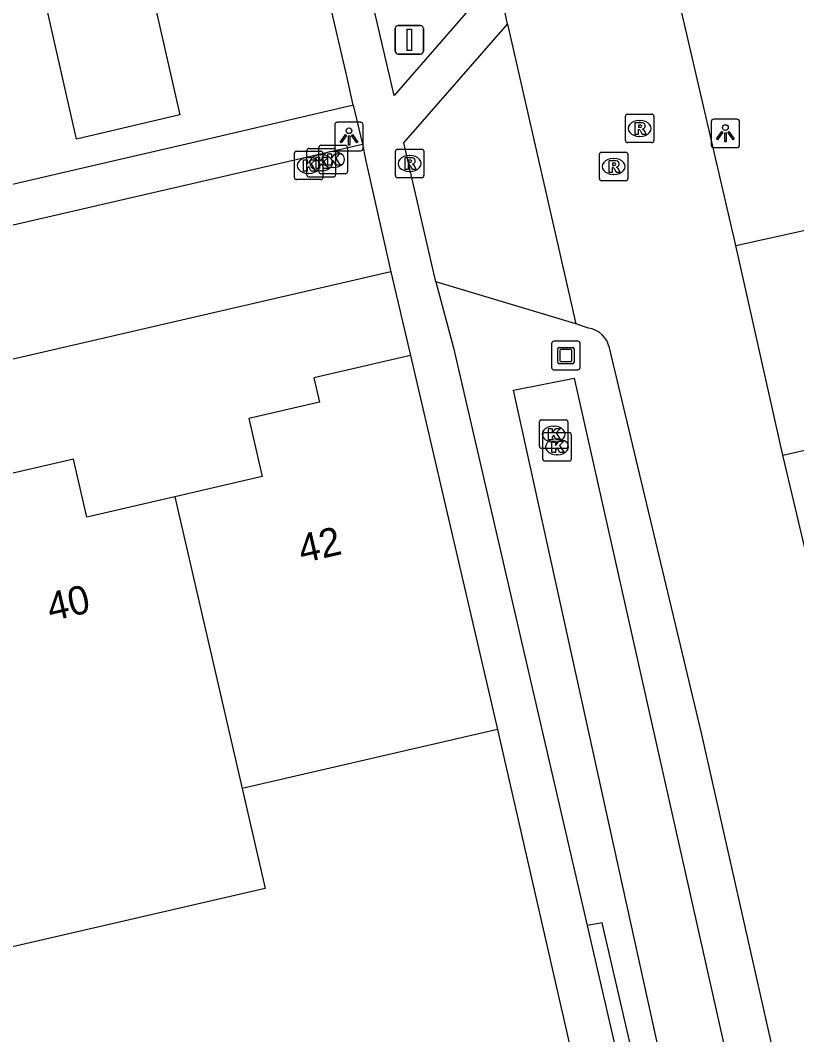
# Model space of a CAD drawing. Extents: x 156414 to 157775, y 382335 to 383765.
# Drawn here: x 156898.51 to 156925.75, y 382888.2 to 382923.76 of the extents above; entities that cross this region are included whole.
import ezdxf

# ---------------------------------------------------------------- set-up
doc = ezdxf.new("R2010")
doc.units = 0
for name, color, linetype in [('IMGEO_Greppel_droge_sloot', 7, 'Continuous'), ('IMGEO_Haag', 7, 'Continuous'), ('IMGEO_Kolk', 7, 'Continuous'), ('IMGEO_Kunstobject', 7, 'Continuous'), ('IMGEO_Lichtpunt', 7, 'Continuous'), ('IMGEO_Muur', 7, 'Continuous'), ('IMGEO_Pand', 7, 'Continuous'), ('IMGEO_Pand_nummerreeks', 7, 'Continuous'), ('IMGEO_Parkeervlak_open', 7, 'Continuous'), ('IMGEO_Rijbaan_lokaal_gesloten', 7, 'Continuous'), ('IMGEO_Rijbaan_lokaal_open', 7, 'Continuous'), ('IMGEO_Rioolput', 7, 'Continuous'), ('IMGEO_Verkeersbordpaal', 7, 'Continuous'), ('IMGEO_Voetpad_open', 7, 'Continuous')]:
    doc.layers.add(name, color=color, linetype=linetype)

msp = doc.modelspace()

# ---------------------------------------------------------------- linework, layer by layer
at = {"layer": 'IMGEO_Greppel_droge_sloot'}
msp.add_lwpolyline([(156928.493, 382863.788), (156926.278, 382863.313), (156915.815, 382910.793), (156917.946, 382911.213), (156924.219, 382883.281), (156928.493, 382863.788)], dxfattribs=at)
at = {"layer": 'IMGEO_Haag'}
msp.add_lwpolyline([(156920.762, 382881.795), (156921.287, 382881.92), (156918.921, 382892.119), (156918.396, 382892.022)], dxfattribs=at)
at = {"layer": 'IMGEO_Kolk'}
for p, q in [((156908.128, 382918.247), (156908.128, 382919.099)), ((156908.203, 382919.173), (156909.055, 382919.173)), ((156908.571, 382918.34), (156908.571, 382919.192)), ((156908.646, 382919.266), (156909.498, 382919.266)), ((156908.987, 382918.452), (156908.987, 382919.304)), ((156909.062, 382919.378), (156909.914, 382919.378)), ((156909.129, 382919.099), (156909.129, 382918.247)), ((156909.475, 382919.158), (156909.5, 382919.158)), ((156909.572, 382919.192), (156909.572, 382918.34)), ((156909.988, 382919.304), (156909.988, 382918.452)), ((156908.616, 382918.953), (156908.641, 382918.953)), ((156909.059, 382919.046), (156909.084, 382919.046)), ((156908.639, 382918.393), (156908.614, 382918.393)), ((156909.082, 382918.486), (156909.057, 382918.486)), ((156909.914, 382918.378), (156909.062, 382918.378)), ((156909.498, 382918.598), (156909.473, 382918.598)), ((156909.055, 382918.173), (156908.203, 382918.173)), ((156909.498, 382918.266), (156908.646, 382918.266)), ((156916.724, 382908.827), (156916.724, 382909.679)), ((156916.799, 382909.753), (156917.651, 382909.753)), ((156917.212, 382909.533), (156917.237, 382909.533)), ((156917.725, 382909.679), (156917.725, 382908.827)), ((156916.842, 382908.378), (156916.842, 382909.23)), ((156916.917, 382909.304), (156917.769, 382909.304)), ((156917.843, 382909.23), (156917.843, 382908.378)), ((156917.651, 382908.753), (156916.799, 382908.753)), ((156917.235, 382908.973), (156917.21, 382908.973)), ((156917.33, 382909.084), (156917.355, 382909.084)), ((156917.353, 382908.524), (156917.328, 382908.524)), ((156917.769, 382908.304), (156916.917, 382908.304))]:
    msp.add_line(p, q, dxfattribs=at)
for points in [[(156908.128, 382918.247), (156908.128, 382919.099)], [(156908.203, 382919.173), (156909.055, 382919.173)], [(156908.571, 382918.34), (156908.571, 382919.192)], [(156908.646, 382919.266), (156909.498, 382919.266)], [(156908.987, 382918.452), (156908.987, 382919.304)], [(156909.062, 382919.378), (156909.914, 382919.378)], [(156909.129, 382919.099), (156909.129, 382918.247)], [(156909.308, 382919.078), (156909.431, 382919.078), (156909.431, 382918.927), (156909.561, 382919.078), (156909.725, 382919.078), (156909.579, 382918.927), (156909.732, 382918.678), (156909.58, 382918.678), (156909.495, 382918.842), (156909.431, 382918.775), (156909.431, 382918.678), (156909.308, 382918.678), (156909.308, 382919.078)], [(156909.572, 382919.192), (156909.572, 382918.34)], [(156909.988, 382919.304), (156909.988, 382918.452)], [(156908.449, 382918.873), (156908.572, 382918.873), (156908.572, 382918.722), (156908.702, 382918.873), (156908.866, 382918.873), (156908.72, 382918.722), (156908.873, 382918.473), (156908.721, 382918.473), (156908.636, 382918.637), (156908.572, 382918.57), (156908.572, 382918.473), (156908.449, 382918.473), (156908.449, 382918.873)], [(156908.892, 382918.966), (156909.015, 382918.966), (156909.015, 382918.815), (156909.145, 382918.966), (156909.309, 382918.966), (156909.163, 382918.815), (156909.316, 382918.566), (156909.164, 382918.566), (156909.079, 382918.73), (156909.015, 382918.663), (156909.015, 382918.566), (156908.892, 382918.566), (156908.892, 382918.966)], [(156909.914, 382918.378), (156909.062, 382918.378)], [(156909.055, 382918.173), (156908.203, 382918.173)], [(156909.498, 382918.266), (156908.646, 382918.266)], [(156916.724, 382908.827), (156916.724, 382909.679)], [(156916.799, 382909.753), (156917.651, 382909.753)], [(156917.725, 382909.679), (156917.725, 382908.827)], [(156916.842, 382908.378), (156916.842, 382909.23)], [(156916.917, 382909.304), (156917.769, 382909.304)], [(156917.045, 382909.453), (156917.168, 382909.453), (156917.168, 382909.302), (156917.298, 382909.453), (156917.462, 382909.453), (156917.316, 382909.302), (156917.469, 382909.053), (156917.317, 382909.053), (156917.232, 382909.217), (156917.168, 382909.15), (156917.168, 382909.053), (156917.045, 382909.053), (156917.045, 382909.453)], [(156917.843, 382909.23), (156917.843, 382908.378)], [(156917.651, 382908.753), (156916.799, 382908.753)], [(156917.163, 382909.004), (156917.286, 382909.004), (156917.286, 382908.853), (156917.416, 382909.004), (156917.58, 382909.004), (156917.434, 382908.853), (156917.587, 382908.604), (156917.435, 382908.604), (156917.35, 382908.768), (156917.286, 382908.701), (156917.286, 382908.604), (156917.163, 382908.604), (156917.163, 382909.004)], [(156917.769, 382908.304), (156916.917, 382908.304)]]:
    msp.add_lwpolyline(points, dxfattribs=at)
for centre, start, end in [((156908.205, 382919.097), 91.552, 178.448), ((156908.205, 382919.097), 91.552, 178.448), ((156908.648, 382919.19), 91.552, 178.448), ((156908.648, 382919.19), 91.552, 178.448), ((156909.064, 382919.302), 91.552, 178.448), ((156909.064, 382919.302), 91.552, 178.448), ((156909.053, 382919.097), 1.552, 88.448), ((156909.053, 382919.097), 1.552, 88.448), ((156909.496, 382919.19), 1.552, 88.448), ((156909.496, 382919.19), 1.552, 88.448), ((156909.912, 382919.302), 1.552, 88.448), ((156909.912, 382919.302), 1.552, 88.448), ((156909.064, 382918.454), 181.552, 268.448), ((156909.064, 382918.454), 181.552, 268.448), ((156909.912, 382918.454), 271.552, 358.448), ((156909.912, 382918.454), 271.552, 358.448), ((156908.205, 382918.249), 181.552, 268.448), ((156908.205, 382918.249), 181.552, 268.448), ((156908.648, 382918.342), 181.552, 268.448), ((156908.648, 382918.342), 181.552, 268.448), ((156909.053, 382918.249), 271.552, 358.448), ((156909.053, 382918.249), 271.552, 358.448), ((156909.496, 382918.342), 271.552, 358.448), ((156909.496, 382918.342), 271.552, 358.448), ((156916.801, 382909.677), 91.552, 178.448), ((156916.801, 382909.677), 91.552, 178.448), ((156917.649, 382909.677), 1.552, 88.448), ((156917.649, 382909.677), 1.552, 88.448), ((156916.919, 382909.228), 91.552, 178.448), ((156916.919, 382909.228), 91.552, 178.448), ((156917.767, 382909.228), 1.552, 88.448), ((156917.767, 382909.228), 1.552, 88.448), ((156916.801, 382908.829), 181.552, 268.448), ((156916.801, 382908.829), 181.552, 268.448), ((156917.649, 382908.829), 271.552, 358.448), ((156917.649, 382908.829), 271.552, 358.448), ((156916.919, 382908.38), 181.552, 268.448), ((156916.919, 382908.38), 181.552, 268.448), ((156917.767, 382908.38), 271.552, 358.448), ((156917.767, 382908.38), 271.552, 358.448)]:
    msp.add_arc(centre, 0.0765, start, end, dxfattribs=at)
for centre, major_axis, ratio, start_param, end_param in [((156909.474, 382918.878), (-0.387, 0.002), 0.722429, 4.712389, 7.853982), ((156909.499, 382918.878), (-0.39, 0.002), 0.717154, 1.570796, 4.712389), ((156908.615, 382918.673), (-0.387, 0.002), 0.722429, 4.712389, 7.853982), ((156908.64, 382918.673), (-0.39, 0.002), 0.717154, 1.570796, 4.712389), ((156909.058, 382918.766), (-0.387, 0.002), 0.722429, 4.712389, 7.853982), ((156909.083, 382918.766), (-0.39, 0.002), 0.717154, 1.570796, 4.712389), ((156917.211, 382909.253), (-0.387, 0.002), 0.722429, 4.712389, 7.853982), ((156917.236, 382909.253), (-0.39, 0.002), 0.717154, 1.570796, 4.712389), ((156917.329, 382908.804), (-0.387, 0.002), 0.722429, 4.712389, 7.853982), ((156917.354, 382908.804), (-0.39, 0.002), 0.717154, 1.570796, 4.712389)]:
    msp.add_ellipse(centre, major_axis=major_axis, ratio=ratio, start_param=start_param, end_param=end_param, dxfattribs=at)
at = {"layer": 'IMGEO_Kunstobject'}
for p, q in [((156917.152, 382912.422), (156917.152, 382911.581)), ((156917.152, 382912.422), (156917.152, 382911.581)), ((156918.068, 382912.506), (156917.227, 382912.506)), ((156918.068, 382912.506), (156917.227, 382912.506)), ((156918.152, 382911.59), (156918.152, 382912.431)), ((156918.152, 382911.59), (156918.152, 382912.431)), ((156917.366, 382911.77), (156917.366, 382912.244)), ((156917.416, 382912.294), (156917.89, 382912.294)), ((156917.446, 382912.194), (156917.446, 382911.82)), ((156917.84, 382912.214), (156917.466, 382912.214)), ((156917.86, 382911.82), (156917.86, 382912.194)), ((156917.94, 382912.244), (156917.94, 382911.77)), ((156917.89, 382911.72), (156917.416, 382911.72)), ((156917.466, 382911.8), (156917.84, 382911.8)), ((156917.236, 382911.506), (156918.077, 382911.506)), ((156917.236, 382911.506), (156918.077, 382911.506))]:
    msp.add_line(p, q, dxfattribs=at)
for centre, radius, start, end in [((156917.23, 382912.428), 0.0779, 92.4484, 184.2845), ((156917.23, 382912.428), 0.0779, 92.4484, 184.2845), ((156918.074, 382912.428), 0.0779, 2.4484, 94.2845), ((156918.074, 382912.428), 0.0779, 2.4484, 94.2845), ((156917.416, 382912.244), 0.05, 90, 180), ((156917.466, 382912.194), 0.02, 90, 180), ((156917.84, 382912.194), 0.02, 360, 90), ((156917.89, 382912.244), 0.05, 360, 90), ((156917.416, 382911.77), 0.05, 180, 270), ((156917.466, 382911.82), 0.02, 180, 270), ((156917.84, 382911.82), 0.02, 270, 0), ((156917.89, 382911.77), 0.05, 270, 0), ((156917.23, 382911.584), 0.0779, 182.4484, 274.2845), ((156917.23, 382911.584), 0.0779, 182.4484, 274.2845), ((156918.074, 382911.584), 0.0779, 272.4484, 4.2845), ((156918.074, 382911.584), 0.0779, 272.4484, 4.2845)]:
    msp.add_arc(centre, radius, start, end, dxfattribs=at)
at = {"layer": 'IMGEO_Lichtpunt'}
for p, q in [((156910.448, 382920.183), (156909.64, 382920.183)), ((156910.448, 382920.183), (156909.64, 382920.183)), ((156922.75, 382920.2), (156922.75, 382919.393)), ((156922.75, 382920.2), (156922.75, 382919.393)), ((156923.652, 382920.295), (156922.844, 382920.295)), ((156923.652, 382920.295), (156922.844, 382920.295)), ((156923.746, 382919.393), (156923.746, 382920.2)), ((156923.746, 382919.393), (156923.746, 382920.2)), ((156909.546, 382920.088), (156909.546, 382919.281)), ((156909.546, 382920.088), (156909.546, 382919.281)), ((156910.542, 382919.281), (156910.542, 382920.088)), ((156910.542, 382919.281), (156910.542, 382920.088)), ((156909.64, 382919.187), (156910.448, 382919.187)), ((156909.64, 382919.187), (156910.448, 382919.187)), ((156922.844, 382919.299), (156923.652, 382919.299)), ((156922.844, 382919.299), (156923.652, 382919.299))]:
    msp.add_line(p, q, dxfattribs=at)
for points in [[(156923.124, 382919.864), (156923.163, 382919.836), (156922.975, 382919.574), (156922.937, 382919.601), (156923.124, 382919.864)], [(156923.226, 382919.816), (156923.273, 382919.816), (156923.273, 382919.494), (156923.226, 382919.494), (156923.226, 382919.816)], [(156923.336, 382919.836), (156923.374, 382919.863), (156923.561, 382919.601), (156923.522, 382919.573), (156923.336, 382919.836)], [(156909.92, 382919.752), (156909.959, 382919.724), (156909.771, 382919.462), (156909.733, 382919.489), (156909.92, 382919.752)], [(156910.022, 382919.704), (156910.069, 382919.704), (156910.069, 382919.382), (156910.022, 382919.382), (156910.022, 382919.704)], [(156910.132, 382919.724), (156910.17, 382919.751), (156910.357, 382919.489), (156910.318, 382919.461), (156910.132, 382919.724)]]:
    msp.add_lwpolyline(points, dxfattribs=at)
for centre in [(156910.045, 382919.886), (156923.249, 382919.998)]:
    msp.add_circle(centre, 0.0994, dxfattribs=at)
for centre, start, end in [((156909.64, 382920.088), 90, 180), ((156909.64, 382920.088), 90, 180), ((156910.448, 382920.088), 0, 90), ((156910.448, 382920.088), 0, 90), ((156922.844, 382920.2), 90, 180), ((156922.844, 382920.2), 90, 180), ((156923.652, 382920.2), 0, 90), ((156923.652, 382920.2), 0, 90), ((156909.64, 382919.281), 180, 270), ((156909.64, 382919.281), 180, 270), ((156910.448, 382919.281), 270, 0), ((156910.448, 382919.281), 270, 360), ((156922.844, 382919.393), 180, 270), ((156922.844, 382919.393), 180, 270), ((156923.652, 382919.393), 270, 0), ((156923.652, 382919.393), 270, 360)]:
    msp.add_arc(centre, 0.0946, start, end, dxfattribs=at)
at = {"layer": 'IMGEO_Muur'}
msp.add_lwpolyline([(156915.255, 382898.9), (156917.831, 382887.65)], dxfattribs=at)
at = {"layer": 'IMGEO_Pand'}
for points in [[(156902.806, 382926.21), (156904.115, 382920.44), (156900.488, 382919.598), (156899.179, 382925.375), (156902.806, 382926.21)], [(156912.205, 382912.006), (156908.806, 382911.227), (156909.005, 382910.37), (156906.53, 382909.797), (156907.001, 382907.761), (156903.931, 382907.05)], [(156912.205, 382912.006), (156915.255, 382898.9)], [(156903.931, 382907.05), (156900.854, 382906.338), (156900.383, 382908.374), (156897.811, 382907.779), (156897.612, 382908.636), (156894.473, 382907.908)], [(156903.931, 382907.05), (156906.295, 382896.833)], [(156915.255, 382898.9), (156906.295, 382896.833)], [(156906.295, 382896.833), (156907.108, 382893.323), (156898.239, 382891.277), (156897.771, 382893.297)]]:
    msp.add_lwpolyline(points, dxfattribs=at)
at = {"layer": 'IMGEO_Parkeervlak_open'}
msp.add_lwpolyline([(156923.616, 382915.861), (156928.578, 382916.965)], dxfattribs=at)
at = {"layer": 'IMGEO_Rijbaan_lokaal_gesloten'}
for points in [[(156915.609, 382923.621), (156915.25, 382925.291)], [(156923.616, 382915.861), (156921.59, 382924.592)], [(156915.609, 382923.621), (156917.996, 382913.122)], [(156925.261, 382908.509), (156923.616, 382915.861)], [(156918.446, 382912.971), (156917.996, 382913.122)], [(156930.667, 382860.901), (156929.898, 382865.604), (156922.418, 382898.725), (156919.179, 382912.277)], [(156926.191, 382904.624), (156925.261, 382908.509)]]:
    msp.add_lwpolyline(points, dxfattribs=at)
msp.add_arc((156918.308, 382912.091), 0.891, 12.0707, 81.0603, dxfattribs=at)
at = {"layer": 'IMGEO_Rijbaan_lokaal_open'}
for points in [[(156913.092, 382914.594), (156911.966, 382919.466), (156915.609, 382923.621)], [(156691.253, 382868.836), (156764.262, 382885.667), (156910.514, 382919.415)], [(156910.514, 382919.415), (156910.626, 382918.883), (156911.516, 382914.937)], [(156911.516, 382914.937), (156840.966, 382898.64)], [(156917.996, 382913.122), (156913.092, 382914.594)]]:
    msp.add_lwpolyline(points, dxfattribs=at)
at = {"layer": 'IMGEO_Rioolput'}
for p, q in [((156919.74, 382919.544), (156919.74, 382920.396)), ((156919.815, 382920.47), (156920.667, 382920.47)), ((156920.228, 382920.25), (156920.253, 382920.25)), ((156920.741, 382920.396), (156920.741, 382919.544)), ((156920.667, 382919.47), (156919.815, 382919.47)), ((156920.251, 382919.69), (156920.226, 382919.69)), ((156911.671, 382918.316), (156911.671, 382919.168)), ((156911.746, 382919.242), (156912.598, 382919.242)), ((156912.672, 382919.168), (156912.672, 382918.316)), ((156918.902, 382919.136), (156919.754, 382919.136)), ((156912.159, 382919.022), (156912.184, 382919.022)), ((156918.827, 382918.21), (156918.827, 382919.062)), ((156919.315, 382918.916), (156919.34, 382918.916)), ((156919.828, 382919.062), (156919.828, 382918.21)), ((156912.182, 382918.462), (156912.157, 382918.462)), ((156919.338, 382918.356), (156919.313, 382918.356)), ((156912.598, 382918.242), (156911.746, 382918.242)), ((156919.754, 382918.136), (156918.902, 382918.136))]:
    msp.add_line(p, q, dxfattribs=at)
for points in [[(156919.74, 382919.544), (156919.74, 382920.396)], [(156919.815, 382920.47), (156920.667, 382920.47)], [(156920.329, 382920.168), (156920.077, 382920.17), (156920.077, 382919.77)], [(156920.741, 382920.396), (156920.741, 382919.544)], [(156920.077, 382919.77), (156920.201, 382919.77), (156920.201, 382919.932), (156920.212, 382919.932)], [(156920.255, 382920.089), (156920.201, 382920.089), (156920.201, 382920.008)], [(156920.201, 382920.008), (156920.253, 382920.008)], [(156920.259, 382919.903), (156920.33, 382919.77), (156920.47, 382919.77), (156920.405, 382919.896)], [(156920.667, 382919.47), (156919.815, 382919.47)], [(156911.671, 382918.316), (156911.671, 382919.168)], [(156911.746, 382919.242), (156912.598, 382919.242)], [(156912.672, 382919.168), (156912.672, 382918.316)], [(156918.902, 382919.136), (156919.754, 382919.136)], [(156912.26, 382918.94), (156912.008, 382918.942), (156912.008, 382918.542)], [(156912.186, 382918.861), (156912.132, 382918.861), (156912.132, 382918.78)], [(156912.132, 382918.78), (156912.184, 382918.78)], [(156918.827, 382918.21), (156918.827, 382919.062)], [(156919.416, 382918.834), (156919.164, 382918.836), (156919.164, 382918.436)], [(156919.342, 382918.755), (156919.288, 382918.755), (156919.288, 382918.674)], [(156919.828, 382919.062), (156919.828, 382918.21)], [(156912.008, 382918.542), (156912.132, 382918.542), (156912.132, 382918.704), (156912.143, 382918.704)], [(156912.19, 382918.675), (156912.261, 382918.542), (156912.401, 382918.542), (156912.336, 382918.668)], [(156919.164, 382918.436), (156919.288, 382918.436), (156919.288, 382918.598), (156919.299, 382918.598)], [(156919.288, 382918.674), (156919.34, 382918.674)], [(156919.346, 382918.569), (156919.417, 382918.436), (156919.557, 382918.436), (156919.492, 382918.562)], [(156912.598, 382918.242), (156911.746, 382918.242)], [(156919.754, 382918.136), (156918.902, 382918.136)]]:
    msp.add_lwpolyline(points, dxfattribs=at)
for centre, radius, start, end in [((156919.817, 382920.394), 0.0765, 91.552, 178.448), ((156919.817, 382920.394), 0.0765, 91.552, 178.448), ((156920.328, 382920.058), 0.109, 350.3612, 89.416), ((156920.665, 382920.394), 0.0765, 1.552, 88.448), ((156920.665, 382920.394), 0.0765, 1.552, 88.448), ((156920.211, 382919.879), 0.0533, 26.0293, 88.6989), ((156920.237, 382920.197), 0.19, 274.7715, 282.9687), ((156920.261, 382919.993), 0.0964, 77.0061, 93.1865), ((156920.275, 382920.05), 0.0378, 276.6634, 79.6772), ((156920.326, 382920.058), 0.112, 277.5842, 350.9817), ((156920.31, 382919.843), 0.108, 29.5134, 73.7905), ((156919.817, 382919.546), 0.0765, 181.552, 268.448), ((156919.817, 382919.546), 0.0765, 181.552, 268.448), ((156920.665, 382919.546), 0.0765, 271.552, 358.448), ((156920.665, 382919.546), 0.0765, 271.552, 358.448), ((156911.748, 382919.166), 0.0765, 91.552, 178.448), ((156911.748, 382919.166), 0.0765, 91.552, 178.448), ((156912.596, 382919.166), 0.0765, 1.552, 88.448), ((156912.596, 382919.166), 0.0765, 1.552, 88.448), ((156918.904, 382919.06), 0.0765, 91.552, 178.448), ((156918.904, 382919.06), 0.0765, 91.552, 178.448), ((156919.752, 382919.06), 0.0765, 1.552, 88.448), ((156919.752, 382919.06), 0.0765, 1.552, 88.448), ((156912.168, 382918.969), 0.19, 274.7715, 282.9687), ((156912.192, 382918.765), 0.0964, 77.0061, 93.1865), ((156912.206, 382918.822), 0.0378, 276.6634, 79.6772), ((156912.259, 382918.83), 0.109, 350.3612, 89.416), ((156912.257, 382918.83), 0.112, 277.5842, 350.9817), ((156912.241, 382918.615), 0.108, 29.5134, 73.7905), ((156919.348, 382918.659), 0.0964, 77.0061, 93.1865), ((156919.362, 382918.716), 0.0378, 276.6634, 79.6772), ((156919.415, 382918.724), 0.109, 350.3612, 89.416), ((156912.142, 382918.651), 0.0533, 26.0293, 88.6989), ((156919.298, 382918.545), 0.0533, 26.0293, 88.6989), ((156919.324, 382918.863), 0.19, 274.7715, 282.9687), ((156919.413, 382918.724), 0.112, 277.5842, 350.9817), ((156919.397, 382918.509), 0.108, 29.5134, 73.7905), ((156911.748, 382918.318), 0.0765, 181.552, 268.448), ((156911.748, 382918.318), 0.0765, 181.552, 268.448), ((156912.596, 382918.318), 0.0765, 271.552, 358.448), ((156912.596, 382918.318), 0.0765, 271.552, 358.448), ((156918.904, 382918.212), 0.0765, 181.552, 268.448), ((156918.904, 382918.212), 0.0765, 181.552, 268.448), ((156919.752, 382918.212), 0.0765, 271.552, 358.448), ((156919.752, 382918.212), 0.0765, 271.552, 358.448)]:
    msp.add_arc(centre, radius, start, end, dxfattribs=at)
for centre, major_axis, ratio, start_param, end_param in [((156920.227, 382919.97), (-0.387, 0.002), 0.722429, 4.712389, 7.853982), ((156920.252, 382919.97), (-0.39, 0.002), 0.717154, 1.570796, 4.712389), ((156912.158, 382918.742), (-0.387, 0.002), 0.722429, 4.712389, 7.853982), ((156912.183, 382918.742), (-0.39, 0.002), 0.717154, 1.570796, 4.712389), ((156919.314, 382918.636), (-0.387, 0.002), 0.722429, 4.712389, 7.853982), ((156919.339, 382918.636), (-0.39, 0.002), 0.717154, 1.570796, 4.712389)]:
    msp.add_ellipse(centre, major_axis=major_axis, ratio=ratio, start_param=start_param, end_param=end_param, dxfattribs=at)
at = {"layer": 'IMGEO_Verkeersbordpaal'}
for p, q in [((156911.668, 382922.677), (156911.668, 382923.477)), ((156911.668, 382923.477), (156911.668, 382922.677)), ((156911.768, 382923.577), (156912.558, 382923.577)), ((156912.558, 382923.577), (156911.768, 382923.577)), ((156912.658, 382923.477), (156912.658, 382922.677)), ((156912.658, 382922.677), (156912.658, 382923.477)), ((156912.558, 382922.577), (156911.768, 382922.577)), ((156911.768, 382922.577), (156912.558, 382922.577))]:
    msp.add_line(p, q, dxfattribs=at)
msp.add_lwpolyline([(156912.088, 382923.452), (156912.238, 382923.452), (156912.238, 382922.702), (156912.088, 382922.702), (156912.088, 382923.452)], dxfattribs=at)
for centre, start, end in [((156911.768, 382923.477), 90, 180), ((156911.768, 382923.477), 90, 180), ((156912.558, 382923.477), 0, 90), ((156912.558, 382923.477), 360, 90), ((156911.768, 382922.677), 180, 270), ((156911.768, 382922.677), 180, 270), ((156912.558, 382922.677), 270, 0), ((156912.558, 382922.677), 270, 0)]:
    msp.add_arc(centre, 0.1, start, end, dxfattribs=at)
at = {"layer": 'IMGEO_Voetpad_open'}
for points in [[(156915.25, 382925.291), (156911.631, 382921.128), (156904.698, 382950.847)], [(156910.196, 382920.789), (156909.964, 382921.799), (156906.351, 382937.287)], [(156834.937, 382903.33), (156835.849, 382903.542), (156839.436, 382904.374), (156845.24, 382905.72), (156848.818, 382906.551), (156854.483, 382907.865), (156858.036, 382908.689), (156863.737, 382910.012), (156867.334, 382910.846), (156873.002, 382912.161), (156876.57, 382912.989), (156882.212, 382914.297), (156885.799, 382915.13), (156891.499, 382916.452), (156895.055, 382917.277), (156900.75, 382918.598), (156904.344, 382919.432), (156910.004, 382920.745), (156910.196, 382920.789)], [(156910.196, 382920.789), (156910.514, 382919.415)], [(156925.261, 382908.509), (156930.254, 382909.649), (156928.578, 382916.965)], [(156911.516, 382914.937), (156912.205, 382912.006)], [(156913.092, 382914.594), (156913.71, 382912.282), (156918.396, 382892.022)], [(156915.255, 382898.9), (156917.831, 382887.65)], [(156918.396, 382892.022), (156920.762, 382881.795)]]:
    msp.add_lwpolyline(points, dxfattribs=at)

# ---------------------------------------------------------------- texts
at = {"layer": 'IMGEO_Pand_nummerreeks'}
for s, p in [('42', (156908.396, 382904.72)), ('40', (156899.581, 382902.684))]:
    msp.add_text(s, height=1, rotation=13.0049, dxfattribs=at).set_placement(p)

doc.saveas('drawing.dxf')
